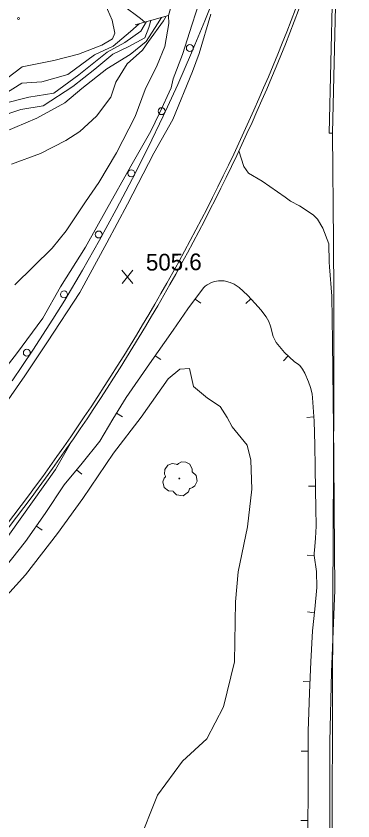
# Model space of a CAD drawing. Extents: x 2361284 to 2366480, y 6976556 to 6985346.
# Drawn here: x 2364319 to 2364416, y 6976809.4 to 6977041.6 of the extents above; entities that cross this region are included whole.
import ezdxf

# ---------------------------------------------------------------- set-up
doc = ezdxf.new("R2010")
doc.units = 0
doc.header["$LTSCALE"] = 1.9
for name, color, linetype, lineweight in [('12', 7, 'Continuous', 13), ('13', 7, 'Continuous', 13), ('16', 7, 'Continuous', 13), ('17', 7, 'Continuous', 13), ('21', 7, 'Continuous', 13), ('3', 7, 'Continuous', 13), ('30', 7, 'Continuous', 13), ('8', 7, 'Continuous', 13)]:
    doc.layers.add(name, color=color, linetype=linetype, lineweight=lineweight)

msp = doc.modelspace()

# ---------------------------------------------------------------- linework, layer by layer
at = {"layer": '12'}
for p, q in [((2364352.586, 6976964.428), (2364349.469, 6976968.279)), ((2364349.506, 6976964.399), (2364352.549, 6976968.308))]:
    msp.add_line(p, q, dxfattribs=at)
for points in [[(2364357.808, 6977040.349), (2364357.197, 6977038.323), (2364356.016, 6977035.282), (2364351.41, 6977032.797), (2364346.81, 6977030.593), (2364341.6, 6977026.294), (2364335.319, 6977021.254), (2364326.781, 6977015.732), (2364320.32, 6977014.651), (2364313.661, 6977012.427)], [(2364375.082, 6977042.123), (2364371.749, 6977030.81), (2364369.749, 6977025.571), (2364364.09, 6977011.768), (2364358.693, 6977002.005), (2364351.052, 6976987.281), (2364345.148, 6976976.185), (2364337.364, 6976961.799), (2364328.009, 6976947.611), (2364321.43, 6976937.837), (2364315.157, 6976928.687)]]:
    msp.add_lwpolyline(points, dxfattribs=at)
at = {"layer": '13'}
for points in [[(2364372.885, 6977049.132), (2364369.649, 6977039.212), (2364366.883, 6977030.484), (2364364.209, 6977023.458), (2364363.613, 6977020.913), (2364360.242, 6977013.61), (2364357.792, 6977008.397), (2364351.978, 6976998.251), (2364344.976, 6976985.823), (2364338.959, 6976974.936), (2364331.778, 6976963.486), (2364326.653, 6976954.458), (2364319.1, 6976944.175), (2364314.298, 6976938.079)], [(2364344.633, 6977045.003), (2364346.597, 6977040.403), (2364347.426, 6977036.696), (2364346.728, 6977035.004), (2364343.684, 6977033.204), (2364336.92, 6977030.559), (2364329.847, 6977028.742), (2364320.743, 6977026.905), (2364312.145, 6977020.483)], [(2364356.073, 6977039.863), (2364354.773, 6977040.869), (2364349.928, 6977044.574)], [(2364360.81, 6977041.187), (2364359.658, 6977039.357), (2364356.406, 6977034.206), (2364351.851, 6977030.501), (2364345.11, 6977026.397), (2364337.894, 6977020.688), (2364333.033, 6977016.532), (2364324.935, 6977012.095), (2364315.442, 6977008.094)], [(2364362.197, 6977041.57), (2364361.46, 6977040.174), (2364357.106, 6977034.212), (2364355.39, 6977031.715), (2364351.007, 6977027.813), (2364347.687, 6977022.491), (2364346.278, 6977018.228), (2364342.149, 6977012.688), (2364337.362, 6977008.252), (2364333.316, 6977005.704), (2364325.982, 6977001.914), (2364317.659, 6976998.895)], [(2364362.865, 6977041.756), (2364362.967, 6977039.488), (2364361.78, 6977032.766), (2364359.641, 6977027.385), (2364356.197, 6977020.452), (2364353.252, 6977012.594), (2364347.871, 6977002.102), (2364342.841, 6976993.594), (2364339.005, 6976988.016), (2364333.414, 6976979.614), (2364329.362, 6976974.625), (2364318.581, 6976964.041)], [(2364356.512, 6977039.987), (2364354.877, 6977037.281), (2364350.318, 6977033.968), (2364345.195, 6977031.168), (2364337.017, 6977024.64), (2364329.836, 6977019.381), (2364322.617, 6977018.233), (2364315.423, 6977016.344), (2364307.347, 6977010.827), (2364298.239, 6977003.01), (2364291.198, 6976993.613), (2364284.596, 6976983.38), (2364274.433, 6976966.781), (2364265.148, 6976952.493), (2364261.52, 6976946.989), (2364255.242, 6976938.327), (2364251.052, 6976933.067), (2364247.689, 6976928.125), (2364243.134, 6976921.292), (2364239.156, 6976912.653), (2364238.173, 6976903.464), (2364238.447, 6976893.616), (2364239.12, 6976889.122)], [(2364354.387, 6977039.387), (2364351.918, 6977037.183), (2364346.888, 6977032.954), (2364341.521, 6977030.393), (2364333.886, 6977024.71), (2364326.355, 6977022.648), (2364320.658, 6977022.244), (2364311.184, 6977016.334)], [(2364409.446, 6976795.806), (2364409.378, 6976812.406), (2364409.378, 6976832.307), (2364409.799, 6976852.282), (2364410.774, 6976875.992), (2364410.63, 6976899.613), (2364410.48, 6976914.302), (2364410.161, 6976947.702), (2364409.917, 6976960.819), (2364409.246, 6976969.264), (2364409.154, 6976970.553), (2364409.073, 6976975.873), (2364407.35, 6976980.447), (2364405.756, 6976982.972), (2364404.524, 6976984.21), (2364400.598, 6976986.892), (2364398.016, 6976988.187), (2364396.505, 6976989.383), (2364389.882, 6976993.941), (2364385.958, 6976996.304), (2364384.57, 6976998.202), (2364383.167, 6977002.708)], [(2364354.019, 6976802.569), (2364359.744, 6976816.795), (2364366.881, 6976826.683), (2364373.919, 6976833.12), (2364378.722, 6976842.287), (2364381.929, 6976855.267), (2364382.164, 6976872.601), (2364382.981, 6976881.309), (2364385.598, 6976894.275), (2364386.875, 6976905.148), (2364386.576, 6976913.495), (2364385.565, 6976917.766), (2364381.194, 6976923.114), (2364379.808, 6976925.812), (2364377.788, 6976928.922), (2364374.076, 6976931.317), (2364370.074, 6976934.759), (2364368.944, 6976939.929), (2364366.156, 6976939.762), (2364362.811, 6976936.98), (2364354.997, 6976925.836), (2364346.995, 6976915.449), (2364338.189, 6976902.414), (2364330.844, 6976892.314), (2364321.717, 6976880.357), (2364312.631, 6976870.48)], [(2364246.332, 6976807.956), (2364253.627, 6976815.796), (2364259.541, 6976822.852), (2364269.83, 6976833.5), (2364273.863, 6976837.44), (2364280.426, 6976845.652), (2364290.564, 6976857.31), (2364300.506, 6976868.825), (2364304.212, 6976873.559), (2364309.489, 6976881.241), (2364317.064, 6976892.173), (2364330.269, 6976910.75), (2364334.962, 6976918.905)]]:
    msp.add_lwpolyline(points, dxfattribs=at)
at = {"layer": '16'}
for points in [[(2364362.029, 6976908.771), (2364362.049, 6976908.782), (2364361.969, 6976908.851), (2364361.733, 6976909.479), (2364361.77, 6976910.759), (2364362.658, 6976912.058), (2364363.964, 6976912.54), (2364365.085, 6976912.351), (2364365.317, 6976912.223), (2364365.387, 6976912.223), (2364365.436, 6976912.264), (2364365.784, 6976912.557), (2364366.649, 6976913.006), (2364367.86, 6976912.937), (2364368.976, 6976912.348), (2364369.709, 6976910.925), (2364369.717, 6976910.065)], [(2364369.707, 6976910.084), (2364370.847, 6976909.025), (2364371.133, 6976907.438), (2364370.425, 6976906.111), (2364369.77, 6976905.565), (2364369.102, 6976905.348), (2364368.952, 6976905.337), (2364368.933, 6976905.227), (2364368.612, 6976904.324), (2364367.073, 6976903.159), (2364365.18, 6976903.441), (2364364.281, 6976904.383), (2364364.21, 6976904.512), (2364364.09, 6976904.491), (2364362.879, 6976904.609), (2364361.609, 6976905.607), (2364361.264, 6976907.244), (2364361.634, 6976908.268), (2364361.96, 6976908.711), (2364362.029, 6976908.761)]]:
    msp.add_lwpolyline(points, dxfattribs=at)
msp.add_circle((2364365.995, 6976908.199), 0.1, dxfattribs=at)
at = {"layer": '17'}
msp.add_lwpolyline([(2364317.864, 6976936.393), (2364323.771, 6976945.239), (2364329.576, 6976954.166), (2364332.964, 6976959.637), (2364338.112, 6976968.278), (2364343.029, 6976976.985), (2364347.807, 6976985.78), (2364352.512, 6976994.686), (2364356.987, 6977003.659), (2364361.291, 6977012.68), (2364365.525, 6977021.801), (2364369.528, 6977030.999), (2364373.36, 6977040.227), (2364377.071, 6977049.602)], dxfattribs=at)
for centre in [(2364369.017, 6977032.374), (2364360.873, 6977014.154), (2364352.144, 6976996.192), (2364342.756, 6976978.572), (2364332.782, 6976961.285), (2364322.052, 6976944.469)]:
    msp.add_circle(centre, 1, dxfattribs=at)
at = {"layer": '21'}
msp.add_circle((2364319.662, 6977040.863), 0.3, dxfattribs=at)
at = {"layer": '3'}
msp.add_line((2364410.13, 6977007.794), (2364409.17, 6977007.815), dxfattribs=at)
for points in [[(2364409.17, 6977007.815), (2364410.102, 6977048.646), (2364410.11, 6977048.501)], [(2364410.13, 6977007.794), (2364411.063, 6977048.625), (2364411.062, 6977048.625)], [(2364415.999, 6976570.496), (2364415.214, 6976622.581), (2364415.033, 6976629.95), (2364414.496, 6976644.682), (2364413.121, 6976674.138), (2364412.513, 6976688.869), (2364411.747, 6976708.795), (2364410.726, 6976735.364), (2364410.314, 6976748.65), (2364409.944, 6976768.582), (2364409.91, 6976778.55), (2364410.241, 6976873.028), (2364410.481, 6976931.513), (2364410.518, 6976960.755), (2364410.441, 6976976.435), (2364410.13, 6977007.794)]]:
    msp.add_lwpolyline(points, dxfattribs=at)
for radius in [582.096, 583.057]:
    msp.add_arc((2363855.415, 6977250.56), radius, 317.85201, 339.86244, dxfattribs=at)
at = {"layer": '30'}
for p, q in [((2364370.583, 6976959.945), (2364372.185, 6976958.74)), ((2364386.613, 6976960.018), (2364385.136, 6976958.673)), ((2364359.038, 6976943.615), (2364360.679, 6976942.47)), ((2364397.361, 6976943.559), (2364395.985, 6976942.116)), ((2364347.915, 6976926.999), (2364349.635, 6976925.975)), ((2364404.758, 6976925.959), (2364402.759, 6976925.83)), ((2364336.39, 6976910.718), (2364337.932, 6976909.442)), ((2364405.208, 6976905.972), (2364403.208, 6976905.943)), ((2364324.794, 6976894.447), (2364326.445, 6976893.312)), ((2364404.858, 6976885.988), (2364402.857, 6976886.049)), ((2364404.885, 6976869.477), (2364402.903, 6976869.678)), ((2364403.635, 6976849.523), (2364401.634, 6976849.604)), ((2364403.145, 6976829.528), (2364401.145, 6976829.529)), ((2364403.035, 6976809.526), (2364401.034, 6976809.557))]:
    msp.add_line(p, q, dxfattribs=at)
for points in [[(2364404.858, 6976885.988), (2364404.881, 6976886.708), (2364404.904, 6976887.418), (2364405.191, 6976890.931), (2364405.397, 6976894.453), (2364405.318, 6976899.663), (2364405.218, 6976904.882), (2364405.146, 6976911.392), (2364405.074, 6976917.901), (2364404.84, 6976924.69), (2364404.385, 6976931.465), (2364404.224, 6976932.644), (2364403.788, 6976934.39), (2364403.221, 6976936.114), (2364402.188, 6976938.565), (2364401.507, 6976939.698), (2364400.667, 6976940.75), (2364400.284, 6976941.087), (2364399.056, 6976941.945), (2364396.342, 6976944.529), (2364393.915, 6976947.397), (2364393.028, 6976949.169), (2364392.23, 6976952.092), (2364391.766, 6976953.517), (2364391.054, 6976954.81), (2364389.495, 6976956.796), (2364387.816, 6976958.709), (2364385.663, 6976961.059), (2364383.212, 6976963.285), (2364381.803, 6976964.202), (2364380.678, 6976964.711), (2364378.954, 6976965.175), (2364377.273, 6976965.249), (2364376.125, 6976965.058), (2364375.248, 6976964.76), (2364374.014, 6976964.098), (2364373.458, 6976963.653), (2364372.983, 6976963.148), (2364368.461, 6976957.105), (2364364.228, 6976951.015), (2364357.42, 6976941.299), (2364350.652, 6976931.564), (2364346.872, 6976925.259), (2364343.091, 6976918.962), (2364337.982, 6976912.633), (2364332.791, 6976906.363), (2364327.339, 6976898.121), (2364321.715, 6976889.997), (2364313.918, 6976880.253)], [(2364403, 6976806.925), (2364403.156, 6976818.877), (2364403.138, 6976827.078), (2364403.16, 6976835.269), (2364403.297, 6976840.821), (2364403.494, 6976846.372), (2364403.89, 6976855.306), (2364404.355, 6976864.232), (2364404.995, 6976870.478), (2364405.646, 6976876.704), (2364405.522, 6976881.344), (2364404.858, 6976885.988)]]:
    msp.add_lwpolyline(points, dxfattribs=at)
at = {"layer": '8'}
msp.add_lwpolyline([(2364353.26, 6977039.076), (2364362.865, 6977041.756), (2364370.419, 6977068.729), (2364362.416, 6977072.194)], dxfattribs=at)

# ---------------------------------------------------------------- texts
at = {"layer": '12'}
msp.add_text('505.6', height=4.799, rotation=0.545, dxfattribs=at).set_placement((2364356.395, 6976968.152))

doc.saveas('drawing.dxf')
